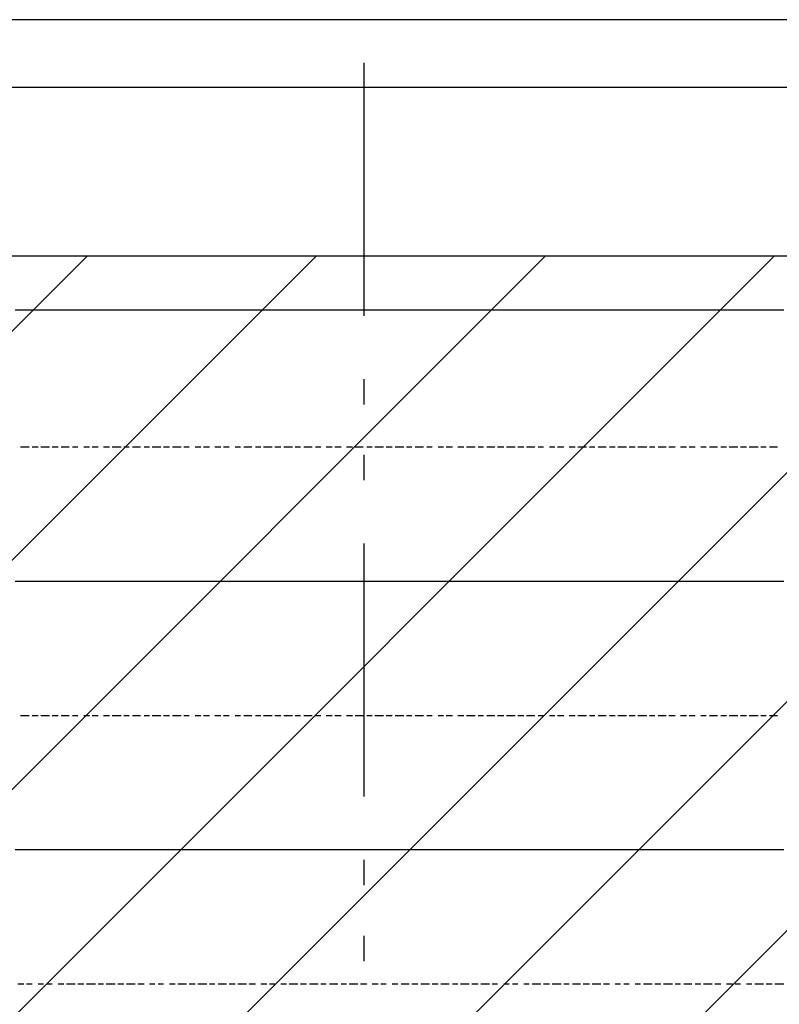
# Model space of a CAD drawing. Extents: x 997 to 109698, y 921 to 94021.
# Tile 674 of 718: x 31187 to 32313, y 57577 to 59036. Entities that reach past the tile are written whole.
import ezdxf

# ---------------------------------------------------------------- set-up
doc = ezdxf.new("R2010")
doc.units = 0
doc.header["$MEASUREMENT"] = 0
for name, color, linetype in [('12', 7, 'CONTINUOUS'), ('28', 7, 'CONTINUOUS'), ('40', 7, 'CONTINUOUS')]:
    doc.layers.add(name, color=color, linetype=linetype)

msp = doc.modelspace()

# ---------------------------------------------------------------- linework, layer by layer
at = {"layer": '12', "color": 5}
for p, q in [((31188.630503, 58605.563401), (31180.630503, 58605.563401)), ((31201.630503, 58605.563401), (31188.630503, 58605.563401)), ((31210.630503, 58605.563401), (31201.630503, 58605.563401)), ((31218.630503, 58605.563401), (31210.630503, 58605.563401)), ((31231.630503, 58605.563401), (31218.630503, 58605.563401)), ((31239.630503, 58605.563401), (31231.630503, 58605.563401)), ((31248.630503, 58605.563401), (31239.630503, 58605.563401)), ((31260.630503, 58605.563401), (31248.630503, 58605.563401)), ((31269.630503, 58605.563401), (31260.630503, 58605.563401)), ((31282.630503, 58605.563401), (31269.630503, 58605.563401)), ((31290.630503, 58605.563401), (31282.630503, 58605.563401)), ((31299.630503, 58605.563401), (31290.630503, 58605.563401)), ((31311.630503, 58605.563401), (31299.630503, 58605.563401)), ((31320.630503, 58605.563401), (31311.630503, 58605.563401)), ((31328.630503, 58605.563401), (31320.630503, 58605.563401)), ((31341.630503, 58605.563401), (31328.630503, 58605.563401)), ((31349.630503, 58605.563401), (31341.630503, 58605.563401)), ((31358.630503, 58605.563401), (31349.630503, 58605.563401)), ((31371.630503, 58605.563401), (31358.630503, 58605.563401)), ((31379.630503, 58605.563401), (31371.630503, 58605.563401)), ((31392.630503, 58605.563401), (31379.630503, 58605.563401)), ((31400.630503, 58605.563401), (31392.630503, 58605.563401)), ((31409.630503, 58605.563401), (31400.630503, 58605.563401)), ((31421.630503, 58605.563401), (31409.630503, 58605.563401)), ((31430.630503, 58605.563401), (31421.630503, 58605.563401)), ((31438.630503, 58605.563401), (31430.630503, 58605.563401)), ((31451.630503, 58605.563401), (31438.630503, 58605.563401)), ((31459.630503, 58605.563401), (31451.630503, 58605.563401)), ((31468.630503, 58605.563401), (31459.630503, 58605.563401)), ((31481.630503, 58605.563401), (31468.630503, 58605.563401)), ((31489.630503, 58605.563401), (31481.630503, 58605.563401)), ((31497.630503, 58605.563401), (31489.630503, 58605.563401)), ((31510.630503, 58605.563401), (31497.630503, 58605.563401)), ((31519.630503, 58605.563401), (31510.630503, 58605.563401)), ((31531.630503, 58605.563401), (31519.630503, 58605.563401)), ((31540.630503, 58605.563401), (31531.630503, 58605.563401)), ((31548.630503, 58605.563401), (31540.630503, 58605.563401)), ((31561.630503, 58605.563401), (31548.630503, 58605.563401)), ((31569.630503, 58605.563401), (31561.630503, 58605.563401)), ((31578.630503, 58605.563401), (31569.630503, 58605.563401)), ((31591.630503, 58605.563401), (31578.630503, 58605.563401)), ((31599.630503, 58605.563401), (31591.630503, 58605.563401)), ((31608.630503, 58605.563401), (31599.630503, 58605.563401)), ((31620.630503, 58605.563401), (31608.630503, 58605.563401)), ((31629.630503, 58605.563401), (31620.630503, 58605.563401)), ((31641.630503, 58605.563401), (31629.630503, 58605.563401)), ((31650.630503, 58605.563401), (31641.630503, 58605.563401)), ((31658.630503, 58605.563401), (31650.630503, 58605.563401)), ((31671.630503, 58605.563401), (31658.630503, 58605.563401)), ((31680.630503, 58605.563401), (31671.630503, 58605.563401)), ((31688.630503, 58605.563401), (31680.630503, 58605.563401)), ((31701.630503, 58605.563401), (31688.630503, 58605.563401)), ((31709.630503, 58605.563401), (31701.630503, 58605.563401)), ((31718.630503, 58605.563401), (31709.630503, 58605.563401)), ((31730.630503, 58605.563401), (31718.630503, 58605.563401)), ((31739.630503, 58605.563401), (31730.630503, 58605.563401)), ((31752.630503, 58605.563401), (31739.630503, 58605.563401)), ((31760.630503, 58605.563401), (31752.630503, 58605.563401)), ((31768.630503, 58605.563401), (31760.630503, 58605.563401)), ((31781.630503, 58605.563401), (31768.630503, 58605.563401)), ((31790.630503, 58605.563401), (31781.630503, 58605.563401)), ((31798.630503, 58605.563401), (31790.630503, 58605.563401)), ((31811.630503, 58605.563401), (31798.630503, 58605.563401)), ((31819.630503, 58605.563401), (31811.630503, 58605.563401)), ((31828.630503, 58605.563401), (31819.630503, 58605.563401)), ((31840.630503, 58605.563401), (31828.630503, 58605.563401)), ((31849.630503, 58605.563401), (31840.630503, 58605.563401)), ((31862.630503, 58605.563401), (31849.630503, 58605.563401)), ((31870.630503, 58605.563401), (31862.630503, 58605.563401)), ((31879.630503, 58605.563401), (31870.630503, 58605.563401)), ((31891.630503, 58605.563401), (31879.630503, 58605.563401)), ((31900.630503, 58605.563401), (31891.630503, 58605.563401)), ((31908.630503, 58605.563401), (31900.630503, 58605.563401)), ((31921.630503, 58605.563401), (31908.630503, 58605.563401)), ((31929.630503, 58605.563401), (31921.630503, 58605.563401)), ((31938.630503, 58605.563401), (31929.630503, 58605.563401)), ((31950.630503, 58605.563401), (31938.630503, 58605.563401)), ((31959.630503, 58605.563401), (31950.630503, 58605.563401)), ((31972.630503, 58605.563401), (31959.630503, 58605.563401)), ((31980.630503, 58605.563401), (31972.630503, 58605.563401)), ((31989.630503, 58605.563401), (31980.630503, 58605.563401)), ((32001.630503, 58605.563401), (31989.630503, 58605.563401)), ((32010.630503, 58605.563401), (32001.630503, 58605.563401)), ((32018.630503, 58605.563401), (32010.630503, 58605.563401)), ((32031.630503, 58605.563401), (32018.630503, 58605.563401)), ((32039.630503, 58605.563401), (32031.630503, 58605.563401)), ((32048.630503, 58605.563401), (32039.630503, 58605.563401)), ((32061.630503, 58605.563401), (32048.630503, 58605.563401)), ((32069.630503, 58605.563401), (32061.630503, 58605.563401)), ((32077.630503, 58605.563401), (32069.630503, 58605.563401)), ((32090.630503, 58605.563401), (32077.630503, 58605.563401)), ((32099.630503, 58605.563401), (32090.630503, 58605.563401)), ((32111.630503, 58605.563401), (32099.630503, 58605.563401)), ((32120.630503, 58605.563401), (32111.630503, 58605.563401)), ((32128.630503, 58605.563401), (32120.630503, 58605.563401)), ((32141.630503, 58605.563401), (32128.630503, 58605.563401)), ((32149.630503, 58605.563401), (32141.630503, 58605.563401)), ((32158.630503, 58605.563401), (32149.630503, 58605.563401)), ((32171.630503, 58605.563401), (32158.630503, 58605.563401)), ((32179.630503, 58605.563401), (32171.630503, 58605.563401)), ((32188.630503, 58605.563401), (32179.630503, 58605.563401)), ((32200.630503, 58605.563401), (32188.630503, 58605.563401)), ((32209.630503, 58605.563401), (32200.630503, 58605.563401)), ((32221.630503, 58605.563401), (32209.630503, 58605.563401)), ((32230.630503, 58605.563401), (32221.630503, 58605.563401)), ((32238.630503, 58605.563401), (32230.630503, 58605.563401)), ((32251.630503, 58605.563401), (32238.630503, 58605.563401)), ((32260.630503, 58605.563401), (32251.630503, 58605.563401)), ((32268.630503, 58605.563401), (32260.630503, 58605.563401)), ((32281.630503, 58605.563401), (32268.630503, 58605.563401)), ((32289.630503, 58605.563401), (32281.630503, 58605.563401)), ((32298.630503, 58605.563401), (32289.630503, 58605.563401)), ((32310.630503, 58605.563401), (32298.630503, 58605.563401)), ((32319.630503, 58605.563401), (32310.630503, 58605.563401)), ((31188.630503, 58203.563401), (31180.630503, 58203.563401)), ((31201.630503, 58203.563401), (31188.630503, 58203.563401)), ((31210.630503, 58203.563401), (31201.630503, 58203.563401)), ((31218.630503, 58203.563401), (31210.630503, 58203.563401)), ((31231.630503, 58203.563401), (31218.630503, 58203.563401)), ((31239.630503, 58203.563401), (31231.630503, 58203.563401)), ((31248.630503, 58203.563401), (31239.630503, 58203.563401)), ((31260.630503, 58203.563401), (31248.630503, 58203.563401)), ((31269.630503, 58203.563401), (31260.630503, 58203.563401)), ((31282.630503, 58203.563401), (31269.630503, 58203.563401)), ((31290.630503, 58203.563401), (31282.630503, 58203.563401)), ((31299.630503, 58203.563401), (31290.630503, 58203.563401)), ((31311.630503, 58203.563401), (31299.630503, 58203.563401)), ((31320.630503, 58203.563401), (31311.630503, 58203.563401)), ((31328.630503, 58203.563401), (31320.630503, 58203.563401)), ((31341.630503, 58203.563401), (31328.630503, 58203.563401)), ((31349.630503, 58203.563401), (31341.630503, 58203.563401)), ((31358.630503, 58203.563401), (31349.630503, 58203.563401)), ((31371.630503, 58203.563401), (31358.630503, 58203.563401)), ((31379.630503, 58203.563401), (31371.630503, 58203.563401)), ((31392.630503, 58203.563401), (31379.630503, 58203.563401)), ((31400.630503, 58203.563401), (31392.630503, 58203.563401)), ((31409.630503, 58203.563401), (31400.630503, 58203.563401)), ((31421.630503, 58203.563401), (31409.630503, 58203.563401)), ((31430.630503, 58203.563401), (31421.630503, 58203.563401)), ((31438.630503, 58203.563401), (31430.630503, 58203.563401)), ((31451.630503, 58203.563401), (31438.630503, 58203.563401)), ((31459.630503, 58203.563401), (31451.630503, 58203.563401)), ((31468.630503, 58203.563401), (31459.630503, 58203.563401)), ((31481.630503, 58203.563401), (31468.630503, 58203.563401)), ((31489.630503, 58203.563401), (31481.630503, 58203.563401)), ((31497.630503, 58203.563401), (31489.630503, 58203.563401)), ((31510.630503, 58203.563401), (31497.630503, 58203.563401)), ((31519.630503, 58203.563401), (31510.630503, 58203.563401)), ((31531.630503, 58203.563401), (31519.630503, 58203.563401)), ((31540.630503, 58203.563401), (31531.630503, 58203.563401)), ((31548.630503, 58203.563401), (31540.630503, 58203.563401)), ((31561.630503, 58203.563401), (31548.630503, 58203.563401)), ((31569.630503, 58203.563401), (31561.630503, 58203.563401)), ((31578.630503, 58203.563401), (31569.630503, 58203.563401)), ((31591.630503, 58203.563401), (31578.630503, 58203.563401)), ((31599.630503, 58203.563401), (31591.630503, 58203.563401)), ((31608.630503, 58203.563401), (31599.630503, 58203.563401)), ((31620.630503, 58203.563401), (31608.630503, 58203.563401)), ((31629.630503, 58203.563401), (31620.630503, 58203.563401)), ((31641.630503, 58203.563401), (31629.630503, 58203.563401)), ((31650.630503, 58203.563401), (31641.630503, 58203.563401)), ((31658.630503, 58203.563401), (31650.630503, 58203.563401)), ((31671.630503, 58203.563401), (31658.630503, 58203.563401)), ((31680.630503, 58203.563401), (31671.630503, 58203.563401)), ((31688.630503, 58203.563401), (31680.630503, 58203.563401)), ((31701.630503, 58203.563401), (31688.630503, 58203.563401)), ((31709.630503, 58203.563401), (31701.630503, 58203.563401)), ((31718.630503, 58203.563401), (31709.630503, 58203.563401)), ((31730.630503, 58203.563401), (31718.630503, 58203.563401)), ((31739.630503, 58203.563401), (31730.630503, 58203.563401)), ((31752.630503, 58203.563401), (31739.630503, 58203.563401)), ((31760.630503, 58203.563401), (31752.630503, 58203.563401)), ((31768.630503, 58203.563401), (31760.630503, 58203.563401)), ((31781.630503, 58203.563401), (31768.630503, 58203.563401)), ((31790.630503, 58203.563401), (31781.630503, 58203.563401)), ((31798.630503, 58203.563401), (31790.630503, 58203.563401)), ((31811.630503, 58203.563401), (31798.630503, 58203.563401)), ((31819.630503, 58203.563401), (31811.630503, 58203.563401)), ((31828.630503, 58203.563401), (31819.630503, 58203.563401)), ((31840.630503, 58203.563401), (31828.630503, 58203.563401)), ((31849.630503, 58203.563401), (31840.630503, 58203.563401)), ((31862.630503, 58203.563401), (31849.630503, 58203.563401)), ((31870.630503, 58203.563401), (31862.630503, 58203.563401)), ((31879.630503, 58203.563401), (31870.630503, 58203.563401)), ((31891.630503, 58203.563401), (31879.630503, 58203.563401)), ((31900.630503, 58203.563401), (31891.630503, 58203.563401)), ((31908.630503, 58203.563401), (31900.630503, 58203.563401)), ((31921.630503, 58203.563401), (31908.630503, 58203.563401)), ((31929.630503, 58203.563401), (31921.630503, 58203.563401)), ((31938.630503, 58203.563401), (31929.630503, 58203.563401)), ((31950.630503, 58203.563401), (31938.630503, 58203.563401)), ((31959.630503, 58203.563401), (31950.630503, 58203.563401)), ((31972.630503, 58203.563401), (31959.630503, 58203.563401)), ((31980.630503, 58203.563401), (31972.630503, 58203.563401)), ((31989.630503, 58203.563401), (31980.630503, 58203.563401)), ((32001.630503, 58203.563401), (31989.630503, 58203.563401)), ((32010.630503, 58203.563401), (32001.630503, 58203.563401)), ((32018.630503, 58203.563401), (32010.630503, 58203.563401)), ((32031.630503, 58203.563401), (32018.630503, 58203.563401)), ((32039.630503, 58203.563401), (32031.630503, 58203.563401)), ((32048.630503, 58203.563401), (32039.630503, 58203.563401)), ((32061.630503, 58203.563401), (32048.630503, 58203.563401)), ((32069.630503, 58203.563401), (32061.630503, 58203.563401)), ((32077.630503, 58203.563401), (32069.630503, 58203.563401)), ((32090.630503, 58203.563401), (32077.630503, 58203.563401)), ((32099.630503, 58203.563401), (32090.630503, 58203.563401)), ((32111.630503, 58203.563401), (32099.630503, 58203.563401)), ((32120.630503, 58203.563401), (32111.630503, 58203.563401)), ((32128.630503, 58203.563401), (32120.630503, 58203.563401)), ((32141.630503, 58203.563401), (32128.630503, 58203.563401)), ((32149.630503, 58203.563401), (32141.630503, 58203.563401)), ((32158.630503, 58203.563401), (32149.630503, 58203.563401)), ((32171.630503, 58203.563401), (32158.630503, 58203.563401)), ((32179.630503, 58203.563401), (32171.630503, 58203.563401)), ((32188.630503, 58203.563401), (32179.630503, 58203.563401)), ((32200.630503, 58203.563401), (32188.630503, 58203.563401)), ((32209.630503, 58203.563401), (32200.630503, 58203.563401)), ((32221.630503, 58203.563401), (32209.630503, 58203.563401)), ((32230.630503, 58203.563401), (32221.630503, 58203.563401)), ((32238.630503, 58203.563401), (32230.630503, 58203.563401)), ((32251.630503, 58203.563401), (32238.630503, 58203.563401)), ((32260.630503, 58203.563401), (32251.630503, 58203.563401)), ((32268.630503, 58203.563401), (32260.630503, 58203.563401)), ((32281.630503, 58203.563401), (32268.630503, 58203.563401)), ((32289.630503, 58203.563401), (32281.630503, 58203.563401)), ((32298.630503, 58203.563401), (32289.630503, 58203.563401)), ((32310.630503, 58203.563401), (32298.630503, 58203.563401)), ((32319.630503, 58203.563401), (32310.630503, 58203.563401)), ((31188.630503, 57805.563401), (31180.630503, 57805.563401)), ((31201.630503, 57805.563401), (31188.630503, 57805.563401)), ((31210.630503, 57805.563401), (31201.630503, 57805.563401)), ((31218.630503, 57805.563401), (31210.630503, 57805.563401)), ((31231.630503, 57805.563401), (31218.630503, 57805.563401)), ((31239.630503, 57805.563401), (31231.630503, 57805.563401)), ((31248.630503, 57805.563401), (31239.630503, 57805.563401)), ((31260.630503, 57805.563401), (31248.630503, 57805.563401)), ((31269.630503, 57805.563401), (31260.630503, 57805.563401)), ((31282.630503, 57805.563401), (31269.630503, 57805.563401)), ((31290.630503, 57805.563401), (31282.630503, 57805.563401)), ((31299.630503, 57805.563401), (31290.630503, 57805.563401)), ((31311.630503, 57805.563401), (31299.630503, 57805.563401)), ((31320.630503, 57805.563401), (31311.630503, 57805.563401)), ((31328.630503, 57805.563401), (31320.630503, 57805.563401)), ((31341.630503, 57805.563401), (31328.630503, 57805.563401)), ((31349.630503, 57805.563401), (31341.630503, 57805.563401)), ((31358.630503, 57805.563401), (31349.630503, 57805.563401)), ((31371.630503, 57805.563401), (31358.630503, 57805.563401)), ((31379.630503, 57805.563401), (31371.630503, 57805.563401)), ((31392.630503, 57805.563401), (31379.630503, 57805.563401)), ((31400.630503, 57805.563401), (31392.630503, 57805.563401)), ((31409.630503, 57805.563401), (31400.630503, 57805.563401)), ((31421.630503, 57805.563401), (31409.630503, 57805.563401)), ((31430.630503, 57805.563401), (31421.630503, 57805.563401)), ((31438.630503, 57805.563401), (31430.630503, 57805.563401)), ((31451.630503, 57805.563401), (31438.630503, 57805.563401)), ((31459.630503, 57805.563401), (31451.630503, 57805.563401)), ((31468.630503, 57805.563401), (31459.630503, 57805.563401)), ((31481.630503, 57805.563401), (31468.630503, 57805.563401)), ((31489.630503, 57805.563401), (31481.630503, 57805.563401)), ((31497.630503, 57805.563401), (31489.630503, 57805.563401)), ((31510.630503, 57805.563401), (31497.630503, 57805.563401)), ((31519.630503, 57805.563401), (31510.630503, 57805.563401)), ((31531.630503, 57805.563401), (31519.630503, 57805.563401)), ((31540.630503, 57805.563401), (31531.630503, 57805.563401)), ((31548.630503, 57805.563401), (31540.630503, 57805.563401)), ((31561.630503, 57805.563401), (31548.630503, 57805.563401)), ((31569.630503, 57805.563401), (31561.630503, 57805.563401)), ((31578.630503, 57805.563401), (31569.630503, 57805.563401)), ((31591.630503, 57805.563401), (31578.630503, 57805.563401)), ((31599.630503, 57805.563401), (31591.630503, 57805.563401)), ((31608.630503, 57805.563401), (31599.630503, 57805.563401)), ((31620.630503, 57805.563401), (31608.630503, 57805.563401)), ((31629.630503, 57805.563401), (31620.630503, 57805.563401)), ((31641.630503, 57805.563401), (31629.630503, 57805.563401)), ((31650.630503, 57805.563401), (31641.630503, 57805.563401)), ((31658.630503, 57805.563401), (31650.630503, 57805.563401)), ((31671.630503, 57805.563401), (31658.630503, 57805.563401)), ((31680.630503, 57805.563401), (31671.630503, 57805.563401)), ((31688.630503, 57805.563401), (31680.630503, 57805.563401)), ((31701.630503, 57805.563401), (31688.630503, 57805.563401)), ((31709.630503, 57805.563401), (31701.630503, 57805.563401)), ((31718.630503, 57805.563401), (31709.630503, 57805.563401)), ((31730.630503, 57805.563401), (31718.630503, 57805.563401)), ((31739.630503, 57805.563401), (31730.630503, 57805.563401)), ((31752.630503, 57805.563401), (31739.630503, 57805.563401)), ((31760.630503, 57805.563401), (31752.630503, 57805.563401)), ((31768.630503, 57805.563401), (31760.630503, 57805.563401)), ((31781.630503, 57805.563401), (31768.630503, 57805.563401)), ((31790.630503, 57805.563401), (31781.630503, 57805.563401)), ((31798.630503, 57805.563401), (31790.630503, 57805.563401)), ((31811.630503, 57805.563401), (31798.630503, 57805.563401)), ((31819.630503, 57805.563401), (31811.630503, 57805.563401)), ((31828.630503, 57805.563401), (31819.630503, 57805.563401)), ((31840.630503, 57805.563401), (31828.630503, 57805.563401)), ((31849.630503, 57805.563401), (31840.630503, 57805.563401)), ((31862.630503, 57805.563401), (31849.630503, 57805.563401)), ((31870.630503, 57805.563401), (31862.630503, 57805.563401)), ((31879.630503, 57805.563401), (31870.630503, 57805.563401)), ((31891.630503, 57805.563401), (31879.630503, 57805.563401)), ((31900.630503, 57805.563401), (31891.630503, 57805.563401)), ((31908.630503, 57805.563401), (31900.630503, 57805.563401)), ((31921.630503, 57805.563401), (31908.630503, 57805.563401)), ((31929.630503, 57805.563401), (31921.630503, 57805.563401)), ((31938.630503, 57805.563401), (31929.630503, 57805.563401)), ((31950.630503, 57805.563401), (31938.630503, 57805.563401)), ((31959.630503, 57805.563401), (31950.630503, 57805.563401)), ((31972.630503, 57805.563401), (31959.630503, 57805.563401)), ((31980.630503, 57805.563401), (31972.630503, 57805.563401)), ((31989.630503, 57805.563401), (31980.630503, 57805.563401)), ((32001.630503, 57805.563401), (31989.630503, 57805.563401)), ((32010.630503, 57805.563401), (32001.630503, 57805.563401)), ((32018.630503, 57805.563401), (32010.630503, 57805.563401)), ((32031.630503, 57805.563401), (32018.630503, 57805.563401)), ((32039.630503, 57805.563401), (32031.630503, 57805.563401)), ((32048.630503, 57805.563401), (32039.630503, 57805.563401)), ((32061.630503, 57805.563401), (32048.630503, 57805.563401)), ((32069.630503, 57805.563401), (32061.630503, 57805.563401)), ((32077.630503, 57805.563401), (32069.630503, 57805.563401)), ((32090.630503, 57805.563401), (32077.630503, 57805.563401)), ((32099.630503, 57805.563401), (32090.630503, 57805.563401)), ((32111.630503, 57805.563401), (32099.630503, 57805.563401)), ((32120.630503, 57805.563401), (32111.630503, 57805.563401)), ((32128.630503, 57805.563401), (32120.630503, 57805.563401)), ((32141.630503, 57805.563401), (32128.630503, 57805.563401)), ((32149.630503, 57805.563401), (32141.630503, 57805.563401)), ((32158.630503, 57805.563401), (32149.630503, 57805.563401)), ((32171.630503, 57805.563401), (32158.630503, 57805.563401)), ((32179.630503, 57805.563401), (32171.630503, 57805.563401)), ((32188.630503, 57805.563401), (32179.630503, 57805.563401)), ((32200.630503, 57805.563401), (32188.630503, 57805.563401)), ((32209.630503, 57805.563401), (32200.630503, 57805.563401)), ((32221.630503, 57805.563401), (32209.630503, 57805.563401)), ((32230.630503, 57805.563401), (32221.630503, 57805.563401)), ((32238.630503, 57805.563401), (32230.630503, 57805.563401)), ((32251.630503, 57805.563401), (32238.630503, 57805.563401)), ((32260.630503, 57805.563401), (32251.630503, 57805.563401)), ((32268.630503, 57805.563401), (32260.630503, 57805.563401)), ((32281.630503, 57805.563401), (32268.630503, 57805.563401)), ((32289.630503, 57805.563401), (32281.630503, 57805.563401)), ((32298.630503, 57805.563401), (32289.630503, 57805.563401)), ((32310.630503, 57805.563401), (32298.630503, 57805.563401)), ((32319.630503, 57805.563401), (32310.630503, 57805.563401))]:
    msp.add_line(p, q, dxfattribs=at)
at = {"layer": '12', "color": 1}
for p, q in [((31201.630503, 58402.563401), (31188.630503, 58402.563401)), ((31214.630503, 58402.563401), (31205.630503, 58402.563401)), ((31231.630503, 58402.563401), (31218.630503, 58402.563401)), ((31244.630503, 58402.563401), (31235.630503, 58402.563401)), ((31260.630503, 58402.563401), (31248.630503, 58402.563401)), ((31273.630503, 58402.563401), (31265.630503, 58402.563401)), ((31290.630503, 58402.563401), (31282.630503, 58402.563401)), ((31303.630503, 58402.563401), (31294.630503, 58402.563401)), ((31320.630503, 58402.563401), (31311.630503, 58402.563401)), ((31337.630503, 58402.563401), (31324.630503, 58402.563401)), ((31349.630503, 58402.563401), (31341.630503, 58402.563401)), ((31366.630503, 58402.563401), (31354.630503, 58402.563401)), ((31379.630503, 58402.563401), (31371.630503, 58402.563401)), ((31396.630503, 58402.563401), (31383.630503, 58402.563401)), ((31409.630503, 58402.563401), (31400.630503, 58402.563401)), ((31426.630503, 58402.563401), (31413.630503, 58402.563401)), ((31438.630503, 58402.563401), (31430.630503, 58402.563401)), ((31455.630503, 58402.563401), (31447.630503, 58402.563401)), ((31468.630503, 58402.563401), (31459.630503, 58402.563401)), ((31485.630503, 58402.563401), (31476.630503, 58402.563401)), ((31497.630503, 58402.563401), (31489.630503, 58402.563401)), ((31514.630503, 58402.563401), (31506.630503, 58402.563401)), ((31531.630503, 58402.563401), (31519.630503, 58402.563401)), ((31544.630503, 58402.563401), (31536.630503, 58402.563401)), ((31561.630503, 58402.563401), (31548.630503, 58402.563401)), ((31574.630503, 58402.563401), (31565.630503, 58402.563401)), ((31591.630503, 58402.563401), (31578.630503, 58402.563401)), ((31603.630503, 58402.563401), (31595.630503, 58402.563401)), ((31620.630503, 58402.563401), (31608.630503, 58402.563401)), ((31633.630503, 58402.563401), (31625.630503, 58402.563401)), ((31650.630503, 58402.563401), (31641.630503, 58402.563401)), ((31663.630503, 58402.563401), (31654.630503, 58402.563401)), ((31680.630503, 58402.563401), (31671.630503, 58402.563401)), ((31696.630503, 58402.563401), (31684.630503, 58402.563401)), ((31709.630503, 58402.563401), (31701.630503, 58402.563401)), ((31726.630503, 58402.563401), (31713.630503, 58402.563401)), ((31739.630503, 58402.563401), (31730.630503, 58402.563401)), ((31756.630503, 58402.563401), (31743.630503, 58402.563401)), ((31768.630503, 58402.563401), (31760.630503, 58402.563401)), ((31785.630503, 58402.563401), (31773.630503, 58402.563401)), ((31798.630503, 58402.563401), (31790.630503, 58402.563401)), ((31815.630503, 58402.563401), (31807.630503, 58402.563401)), ((31828.630503, 58402.563401), (31819.630503, 58402.563401)), ((31845.630503, 58402.563401), (31836.630503, 58402.563401)), ((31862.630503, 58402.563401), (31849.630503, 58402.563401)), ((31874.630503, 58402.563401), (31866.630503, 58402.563401)), ((31891.630503, 58402.563401), (31879.630503, 58402.563401)), ((31904.630503, 58402.563401), (31895.630503, 58402.563401)), ((31921.630503, 58402.563401), (31908.630503, 58402.563401)), ((31934.630503, 58402.563401), (31925.630503, 58402.563401)), ((31950.630503, 58402.563401), (31938.630503, 58402.563401)), ((31963.630503, 58402.563401), (31955.630503, 58402.563401)), ((31980.630503, 58402.563401), (31972.630503, 58402.563401)), ((31993.630503, 58402.563401), (31984.630503, 58402.563401)), ((32010.630503, 58402.563401), (32001.630503, 58402.563401)), ((32027.630503, 58402.563401), (32014.630503, 58402.563401)), ((32039.630503, 58402.563401), (32031.630503, 58402.563401)), ((32056.630503, 58402.563401), (32044.630503, 58402.563401)), ((32069.630503, 58402.563401), (32061.630503, 58402.563401)), ((32086.630503, 58402.563401), (32073.630503, 58402.563401)), ((32099.630503, 58402.563401), (32090.630503, 58402.563401)), ((32116.630503, 58402.563401), (32103.630503, 58402.563401)), ((32128.630503, 58402.563401), (32120.630503, 58402.563401)), ((32145.630503, 58402.563401), (32133.630503, 58402.563401)), ((32158.630503, 58402.563401), (32149.630503, 58402.563401)), ((32175.630503, 58402.563401), (32166.630503, 58402.563401)), ((32188.630503, 58402.563401), (32179.630503, 58402.563401)), ((32204.630503, 58402.563401), (32196.630503, 58402.563401)), ((32221.630503, 58402.563401), (32209.630503, 58402.563401)), ((32234.630503, 58402.563401), (32226.630503, 58402.563401)), ((32251.630503, 58402.563401), (32238.630503, 58402.563401)), ((32264.630503, 58402.563401), (32255.630503, 58402.563401)), ((32281.630503, 58402.563401), (32268.630503, 58402.563401)), ((32293.630503, 58402.563401), (32285.630503, 58402.563401)), ((32310.630503, 58402.563401), (32298.630503, 58402.563401)), ((31201.630503, 58004.563401), (31188.630503, 58004.563401)), ((31214.630503, 58004.563401), (31205.630503, 58004.563401)), ((31231.630503, 58004.563401), (31218.630503, 58004.563401)), ((31244.630503, 58004.563401), (31235.630503, 58004.563401)), ((31260.630503, 58004.563401), (31248.630503, 58004.563401)), ((31273.630503, 58004.563401), (31265.630503, 58004.563401)), ((31290.630503, 58004.563401), (31282.630503, 58004.563401)), ((31303.630503, 58004.563401), (31294.630503, 58004.563401)), ((31320.630503, 58004.563401), (31311.630503, 58004.563401)), ((31337.630503, 58004.563401), (31324.630503, 58004.563401)), ((31349.630503, 58004.563401), (31341.630503, 58004.563401)), ((31366.630503, 58004.563401), (31354.630503, 58004.563401)), ((31379.630503, 58004.563401), (31371.630503, 58004.563401)), ((31396.630503, 58004.563401), (31383.630503, 58004.563401)), ((31409.630503, 58004.563401), (31400.630503, 58004.563401)), ((31426.630503, 58004.563401), (31413.630503, 58004.563401)), ((31438.630503, 58004.563401), (31430.630503, 58004.563401)), ((31455.630503, 58004.563401), (31447.630503, 58004.563401)), ((31468.630503, 58004.563401), (31459.630503, 58004.563401)), ((31485.630503, 58004.563401), (31476.630503, 58004.563401)), ((31497.630503, 58004.563401), (31489.630503, 58004.563401)), ((31514.630503, 58004.563401), (31506.630503, 58004.563401)), ((31531.630503, 58004.563401), (31519.630503, 58004.563401)), ((31544.630503, 58004.563401), (31536.630503, 58004.563401)), ((31561.630503, 58004.563401), (31548.630503, 58004.563401)), ((31574.630503, 58004.563401), (31565.630503, 58004.563401)), ((31591.630503, 58004.563401), (31578.630503, 58004.563401)), ((31603.630503, 58004.563401), (31595.630503, 58004.563401)), ((31620.630503, 58004.563401), (31608.630503, 58004.563401)), ((31633.630503, 58004.563401), (31625.630503, 58004.563401)), ((31650.630503, 58004.563401), (31641.630503, 58004.563401)), ((31663.630503, 58004.563401), (31654.630503, 58004.563401)), ((31680.630503, 58004.563401), (31671.630503, 58004.563401)), ((31696.630503, 58004.563401), (31684.630503, 58004.563401)), ((31709.630503, 58004.563401), (31701.630503, 58004.563401)), ((31726.630503, 58004.563401), (31713.630503, 58004.563401)), ((31739.630503, 58004.563401), (31730.630503, 58004.563401)), ((31756.630503, 58004.563401), (31743.630503, 58004.563401)), ((31768.630503, 58004.563401), (31760.630503, 58004.563401)), ((31785.630503, 58004.563401), (31773.630503, 58004.563401)), ((31798.630503, 58004.563401), (31790.630503, 58004.563401)), ((31815.630503, 58004.563401), (31807.630503, 58004.563401)), ((31828.630503, 58004.563401), (31819.630503, 58004.563401)), ((31845.630503, 58004.563401), (31836.630503, 58004.563401)), ((31862.630503, 58004.563401), (31849.630503, 58004.563401)), ((31874.630503, 58004.563401), (31866.630503, 58004.563401)), ((31891.630503, 58004.563401), (31879.630503, 58004.563401)), ((31904.630503, 58004.563401), (31895.630503, 58004.563401)), ((31921.630503, 58004.563401), (31908.630503, 58004.563401)), ((31934.630503, 58004.563401), (31925.630503, 58004.563401)), ((31950.630503, 58004.563401), (31938.630503, 58004.563401)), ((31963.630503, 58004.563401), (31955.630503, 58004.563401)), ((31980.630503, 58004.563401), (31972.630503, 58004.563401)), ((31993.630503, 58004.563401), (31984.630503, 58004.563401)), ((32010.630503, 58004.563401), (32001.630503, 58004.563401)), ((32027.630503, 58004.563401), (32014.630503, 58004.563401)), ((32039.630503, 58004.563401), (32031.630503, 58004.563401)), ((32056.630503, 58004.563401), (32044.630503, 58004.563401)), ((32069.630503, 58004.563401), (32061.630503, 58004.563401)), ((32086.630503, 58004.563401), (32073.630503, 58004.563401)), ((32099.630503, 58004.563401), (32090.630503, 58004.563401)), ((32116.630503, 58004.563401), (32103.630503, 58004.563401)), ((32128.630503, 58004.563401), (32120.630503, 58004.563401)), ((32145.630503, 58004.563401), (32133.630503, 58004.563401)), ((32158.630503, 58004.563401), (32149.630503, 58004.563401)), ((32175.630503, 58004.563401), (32166.630503, 58004.563401)), ((32188.630503, 58004.563401), (32179.630503, 58004.563401)), ((32204.630503, 58004.563401), (32196.630503, 58004.563401)), ((32221.630503, 58004.563401), (32209.630503, 58004.563401)), ((32234.630503, 58004.563401), (32226.630503, 58004.563401)), ((32251.630503, 58004.563401), (32238.630503, 58004.563401)), ((32264.630503, 58004.563401), (32255.630503, 58004.563401)), ((32281.630503, 58004.563401), (32268.630503, 58004.563401)), ((32293.630503, 58004.563401), (32285.630503, 58004.563401)), ((32310.630503, 58004.563401), (32298.630503, 58004.563401)), ((31193.630503, 57606.563401), (31184.630503, 57606.563401)), ((31205.630503, 57606.563401), (31197.630503, 57606.563401)), ((31222.630503, 57606.563401), (31214.630503, 57606.563401)), ((31235.630503, 57606.563401), (31227.630503, 57606.563401)), ((31252.630503, 57606.563401), (31244.630503, 57606.563401)), ((31269.630503, 57606.563401), (31256.630503, 57606.563401)), ((31282.630503, 57606.563401), (31273.630503, 57606.563401)), ((31299.630503, 57606.563401), (31286.630503, 57606.563401)), ((31311.630503, 57606.563401), (31303.630503, 57606.563401)), ((31328.630503, 57606.563401), (31315.630503, 57606.563401)), ((31341.630503, 57606.563401), (31332.630503, 57606.563401)), ((31358.630503, 57606.563401), (31345.630503, 57606.563401)), ((31371.630503, 57606.563401), (31362.630503, 57606.563401)), ((31387.630503, 57606.563401), (31379.630503, 57606.563401)), ((31400.630503, 57606.563401), (31392.630503, 57606.563401)), ((31417.630503, 57606.563401), (31409.630503, 57606.563401)), ((31434.630503, 57606.563401), (31421.630503, 57606.563401)), ((31447.630503, 57606.563401), (31438.630503, 57606.563401)), ((31464.630503, 57606.563401), (31451.630503, 57606.563401)), ((31476.630503, 57606.563401), (31468.630503, 57606.563401)), ((31493.630503, 57606.563401), (31481.630503, 57606.563401)), ((31506.630503, 57606.563401), (31497.630503, 57606.563401)), ((31523.630503, 57606.563401), (31510.630503, 57606.563401)), ((31536.630503, 57606.563401), (31527.630503, 57606.563401)), ((31553.630503, 57606.563401), (31544.630503, 57606.563401)), ((31565.630503, 57606.563401), (31557.630503, 57606.563401)), ((31582.630503, 57606.563401), (31574.630503, 57606.563401)), ((31599.630503, 57606.563401), (31586.630503, 57606.563401)), ((31612.630503, 57606.563401), (31603.630503, 57606.563401)), ((31629.630503, 57606.563401), (31616.630503, 57606.563401)), ((31641.630503, 57606.563401), (31633.630503, 57606.563401)), ((31658.630503, 57606.563401), (31646.630503, 57606.563401)), ((31671.630503, 57606.563401), (31663.630503, 57606.563401)), ((31688.630503, 57606.563401), (31675.630503, 57606.563401)), ((31701.630503, 57606.563401), (31692.630503, 57606.563401)), ((31718.630503, 57606.563401), (31709.630503, 57606.563401)), ((31730.630503, 57606.563401), (31722.630503, 57606.563401)), ((31747.630503, 57606.563401), (31739.630503, 57606.563401)), ((31764.630503, 57606.563401), (31752.630503, 57606.563401)), ((31777.630503, 57606.563401), (31768.630503, 57606.563401)), ((31794.630503, 57606.563401), (31781.630503, 57606.563401)), ((31807.630503, 57606.563401), (31798.630503, 57606.563401)), ((31823.630503, 57606.563401), (31811.630503, 57606.563401)), ((31836.630503, 57606.563401), (31828.630503, 57606.563401)), ((31853.630503, 57606.563401), (31840.630503, 57606.563401)), ((31866.630503, 57606.563401), (31857.630503, 57606.563401)), ((31883.630503, 57606.563401), (31870.630503, 57606.563401)), ((31895.630503, 57606.563401), (31887.630503, 57606.563401)), ((31912.630503, 57606.563401), (31904.630503, 57606.563401)), ((31925.630503, 57606.563401), (31917.630503, 57606.563401)), ((31942.630503, 57606.563401), (31934.630503, 57606.563401)), ((31959.630503, 57606.563401), (31946.630503, 57606.563401)), ((31972.630503, 57606.563401), (31963.630503, 57606.563401)), ((31989.630503, 57606.563401), (31976.630503, 57606.563401)), ((32001.630503, 57606.563401), (31993.630503, 57606.563401)), ((32018.630503, 57606.563401), (32006.630503, 57606.563401)), ((32031.630503, 57606.563401), (32022.630503, 57606.563401)), ((32048.630503, 57606.563401), (32035.630503, 57606.563401)), ((32061.630503, 57606.563401), (32052.630503, 57606.563401)), ((32077.630503, 57606.563401), (32069.630503, 57606.563401)), ((32090.630503, 57606.563401), (32082.630503, 57606.563401)), ((32107.630503, 57606.563401), (32099.630503, 57606.563401)), ((32124.630503, 57606.563401), (32111.630503, 57606.563401)), ((32137.630503, 57606.563401), (32128.630503, 57606.563401)), ((32154.630503, 57606.563401), (32141.630503, 57606.563401)), ((32166.630503, 57606.563401), (32158.630503, 57606.563401)), ((32183.630503, 57606.563401), (32171.630503, 57606.563401)), ((32196.630503, 57606.563401), (32188.630503, 57606.563401)), ((32213.630503, 57606.563401), (32200.630503, 57606.563401)), ((32226.630503, 57606.563401), (32217.630503, 57606.563401)), ((32243.630503, 57606.563401), (32234.630503, 57606.563401)), ((32255.630503, 57606.563401), (32247.630503, 57606.563401)), ((32272.630503, 57606.563401), (32264.630503, 57606.563401)), ((32289.630503, 57606.563401), (32276.630503, 57606.563401)), ((32302.630503, 57606.563401), (32293.630503, 57606.563401)), ((32319.630503, 57606.563401), (32306.630503, 57606.563401))]:
    msp.add_line(p, q, dxfattribs=at)
at = {"layer": '28', "color": 2}
for p, q in [((14872.636205, 42270.90991), (31287.681533, 58685.955237)), ((14872.636205, 41931.498655), (31627.092788, 58685.955237)), ((14872.636205, 41592.0874), (31966.504043, 58685.955237)), ((14872.636205, 41252.676145), (32305.915298, 58685.955237)), ((14872.636205, 40913.26489), (32645.326553, 58685.955237)), ((14872.636205, 40573.853635), (32984.737808, 58685.955237)), ((14872.636205, 40234.44238), (33324.149063, 58685.955237))]:
    msp.add_line(p, q, dxfattribs=at)
at = {"layer": '40', "color": 8, "linetype": 'Continuous'}
for p, q in [((32697.918455, 59035.955237), (30697.918455, 59035.955237)), ((31697.636205, 58972.204238), (31697.636205, 58597.204238)), ((30697.918455, 58935.955237), (32697.918455, 58935.955237)), ((6572.636205, 58685.955237), (36822.636205, 58685.955237)), ((31697.636205, 58503.454238), (31697.636205, 58465.954238)), ((31697.636205, 58390.954238), (31697.636205, 58353.454238)), ((31697.636205, 58259.704238), (31697.636205, 57884.704238)), ((31697.636205, 57790.954238), (31697.636205, 57753.454238)), ((31697.636205, 57678.454238), (31697.636205, 57640.954238))]:
    msp.add_line(p, q, dxfattribs=at)

doc.saveas('drawing.dxf')
